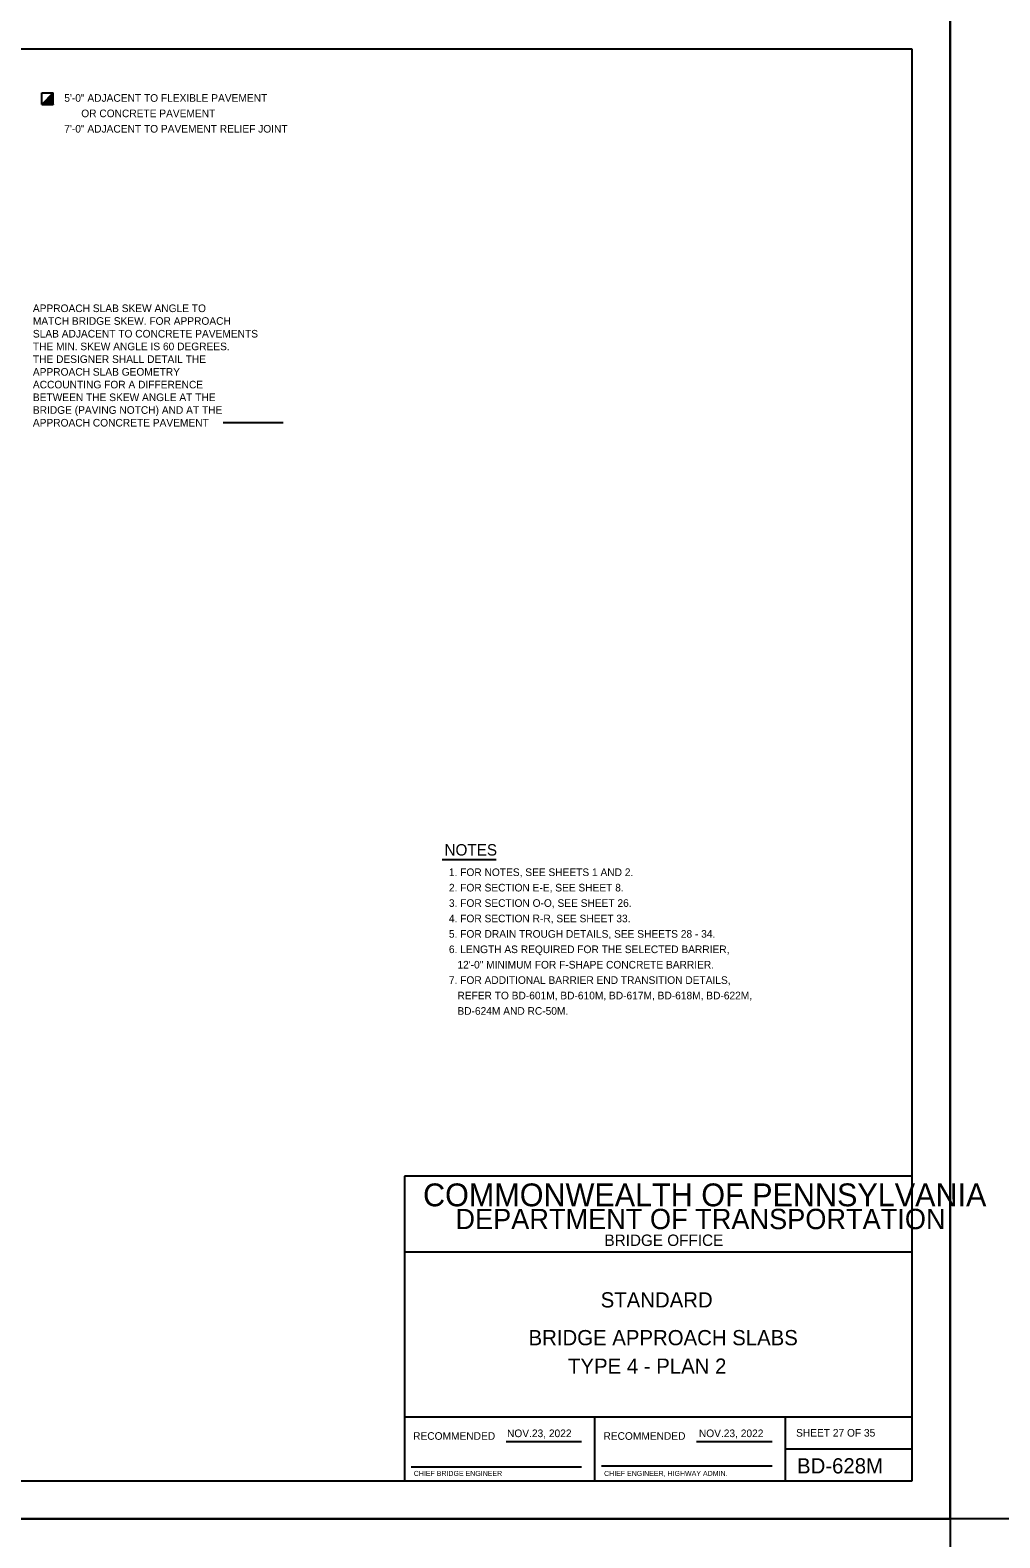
# Model space of a CAD drawing. Extents: x 636530 to 644067, y 294168 to 299122.
# Drawn here: x 641167 to 641549, y 295349 to 295943 of the extents above; entities that cross this region are included whole.
import ezdxf

# ---------------------------------------------------------------- set-up
doc = ezdxf.new("R2010")
doc.units = 0
for name, color, linetype in [('1', 7, 'Continuous'), ('DATES', 7, 'Continuous'), ('PLT-BNDY', 7, 'Continuous'), ('SIGNATORY TITLES', 7, 'Continuous')]:
    doc.layers.add(name, color=color, linetype=linetype)

msp = doc.modelspace()

# ---------------------------------------------------------------- linework, layer by layer
at = {"layer": '1'}
for p, q in [((641514.78, 295935.48), (640728.78, 295935.48)), ((641514.78, 295371.48), (641514.78, 295935.48)), ((641171.74, 295918.28), (641176.31, 295918.28)), ((641171.74, 295913.71), (641171.74, 295918.28)), ((641176.31, 295918.28), (641171.74, 295913.71)), ((641171.74, 295913.71), (641176.31, 295913.71)), ((641176.31, 295918.22), (641171.8, 295913.71)), ((641176.31, 295918.15), (641171.87, 295913.71)), ((641176.31, 295918.09), (641171.93, 295913.71)), ((641176.31, 295918.02), (641172, 295913.71)), ((641176.31, 295917.96), (641172.06, 295913.71)), ((641176.31, 295917.89), (641172.13, 295913.71)), ((641176.31, 295917.83), (641172.19, 295913.71)), ((641176.31, 295917.77), (641172.25, 295913.71)), ((641176.31, 295917.7), (641172.32, 295913.71)), ((641176.31, 295917.64), (641172.38, 295913.71)), ((641176.31, 295917.57), (641172.45, 295913.71)), ((641176.31, 295917.51), (641172.51, 295913.71)), ((641176.31, 295917.44), (641172.58, 295913.71)), ((641176.31, 295917.38), (641172.64, 295913.71)), ((641176.31, 295917.31), (641172.71, 295913.71)), ((641176.31, 295917.25), (641172.77, 295913.71)), ((641176.31, 295917.18), (641172.84, 295913.71)), ((641176.31, 295917.12), (641172.9, 295913.71)), ((641176.31, 295917.05), (641172.97, 295913.71)), ((641176.31, 295916.99), (641173.03, 295913.71)), ((641176.31, 295916.92), (641173.1, 295913.71)), ((641176.31, 295916.86), (641173.16, 295913.71)), ((641176.31, 295916.8), (641173.22, 295913.71)), ((641176.31, 295916.73), (641173.29, 295913.71)), ((641176.31, 295916.67), (641173.35, 295913.71)), ((641176.31, 295916.6), (641173.42, 295913.71)), ((641176.31, 295916.54), (641173.48, 295913.71)), ((641176.31, 295916.47), (641173.55, 295913.71)), ((641176.31, 295916.41), (641173.61, 295913.71)), ((641176.31, 295916.34), (641173.68, 295913.71)), ((641176.31, 295916.28), (641173.74, 295913.71)), ((641176.31, 295916.21), (641173.81, 295913.71)), ((641176.31, 295916.15), (641173.87, 295913.71)), ((641176.31, 295916.08), (641173.94, 295913.71)), ((641176.31, 295916.02), (641174, 295913.71)), ((641176.31, 295915.95), (641174.06, 295913.71)), ((641176.31, 295915.89), (641174.13, 295913.71)), ((641176.31, 295915.83), (641174.19, 295913.71)), ((641176.31, 295915.76), (641174.26, 295913.71)), ((641176.31, 295915.7), (641174.32, 295913.71)), ((641176.31, 295915.63), (641174.39, 295913.71)), ((641176.31, 295915.57), (641174.45, 295913.71)), ((641176.31, 295915.5), (641174.52, 295913.71)), ((641176.31, 295915.44), (641174.58, 295913.71)), ((641176.31, 295915.37), (641174.65, 295913.71)), ((641176.31, 295915.31), (641174.71, 295913.71)), ((641176.31, 295915.24), (641174.78, 295913.71)), ((641176.31, 295915.18), (641174.84, 295913.71)), ((641176.31, 295915.11), (641174.91, 295913.71)), ((641176.31, 295915.05), (641174.97, 295913.71)), ((641176.31, 295914.98), (641175.03, 295913.71)), ((641176.31, 295914.92), (641175.1, 295913.71)), ((641176.31, 295914.86), (641175.16, 295913.71)), ((641176.31, 295914.79), (641175.23, 295913.71)), ((641176.31, 295914.73), (641175.29, 295913.71)), ((641176.31, 295914.66), (641175.36, 295913.71)), ((641176.31, 295914.6), (641175.42, 295913.71)), ((641176.31, 295914.53), (641175.49, 295913.71)), ((641176.31, 295914.47), (641175.55, 295913.71)), ((641176.31, 295914.4), (641175.62, 295913.71)), ((641176.31, 295914.34), (641175.68, 295913.71)), ((641176.31, 295914.27), (641175.75, 295913.71)), ((641176.31, 295914.21), (641175.81, 295913.71)), ((641176.31, 295914.14), (641175.88, 295913.71)), ((641176.31, 295914.08), (641175.94, 295913.71)), ((641176.31, 295914.02), (641176, 295913.71)), ((641176.31, 295913.95), (641176.07, 295913.71)), ((641176.31, 295913.89), (641176.13, 295913.71)), ((641176.31, 295913.82), (641176.2, 295913.71)), ((641176.31, 295913.76), (641176.26, 295913.71)), ((641176.31, 295913.71), (641176.31, 295918.28)), ((641243.28, 295788.44), (641266.93, 295788.44)), ((641329.58, 295616.18), (641350.82, 295616.18)), ((641514.78, 295491.48), (641314.78, 295491.48)), ((641314.78, 295491.48), (641314.78, 295371.48)), ((641514.78, 295371.48), (641514.78, 295491.48)), ((641514.78, 295461.48), (641314.78, 295461.48)), ((641514.78, 295396.48), (641314.78, 295396.48)), ((641389.79, 295371.47), (641389.79, 295396.48)), ((641464.78, 295396.48), (641464.78, 295371.48)), ((641354.75, 295386.98), (641384.51, 295386.98)), ((641429.75, 295386.98), (641459.65, 295386.98)), ((641464.78, 295383.98), (641514.78, 295383.98)), ((641317.28, 295376.98), (641384.51, 295376.98)), ((641392.41, 295377.35), (641459.65, 295377.35)), ((640728.78, 295371.48), (641514.78, 295371.48)), ((641314.78, 295371.48), (641514.78, 295371.48))]:
    msp.add_line(p, q, dxfattribs=at)
at = {"layer": 'PLT-BNDY'}
for points in [[(640688.78, 295950.48), (641529.78, 295950.48), (641529.78, 295356.48), (640688.78, 295356.48)], [(641529.78, 295950.48), (642370.78, 295950.48), (642370.78, 295356.48), (641529.78, 295356.48)], [(640688.78, 295356.48), (641529.78, 295356.48), (641529.78, 294762.48), (640688.78, 294762.48)]]:
    msp.add_lwpolyline(points, close=True, dxfattribs=at)

# ---------------------------------------------------------------- texts
at = {"layer": '1'}
for s, height, p in [('5\'-0" ADJACENT TO FLEXIBLE PAVEMENT', 3, (641180.64, 295914.76)), ('      OR CONCRETE PAVEMENT', 3, (641180.64, 295908.68)), ('7\'-0" ADJACENT TO PAVEMENT RELIEF JOINT', 3, (641180.64, 295902.61)), ('APPROACH SLAB SKEW ANGLE TO', 3, (641168.26, 295831.9)), ('MATCH BRIDGE SKEW. FOR APPROACH ', 3, (641168.26, 295826.89)), ('SLAB ADJACENT TO CONCRETE PAVEMENTS ', 3, (641168.26, 295821.88)), ('THE MIN. SKEW ANGLE IS 60 DEGREES.', 3, (641168.26, 295816.87)), ('THE DESIGNER SHALL DETAIL THE ', 3, (641168.26, 295811.86)), ('APPROACH SLAB GEOMETRY ', 3, (641168.26, 295806.85)), ('ACCOUNTING FOR A DIFFERENCE ', 3, (641168.26, 295801.84)), ('BETWEEN THE SKEW ANGLE AT THE ', 3, (641168.26, 295796.83)), ('BRIDGE (PAVING NOTCH) AND AT THE ', 3, (641168.26, 295791.82)), ('APPROACH CONCRETE PAVEMENT', 3, (641168.26, 295786.81)), ('1. FOR NOTES, SEE SHEETS 1 AND 2.', 3, (641332.22, 295609.71)), ('2. FOR SECTION E-E, SEE SHEET 8.', 3, (641332.22, 295603.64)), ('3. FOR SECTION O-O, SEE SHEET 26.', 3, (641332.22, 295597.57)), ('4. FOR SECTION R-R, SEE SHEET 33.', 3, (641332.22, 295591.5)), ('5. FOR DRAIN TROUGH DETAILS, SEE SHEETS 28 - 34.', 3, (641332.22, 295585.42)), ('6. LENGTH AS REQUIRED FOR THE SELECTED BARRIER,', 3, (641332.22, 295579.35)), ('   12\'-0" MINIMUM FOR F-SHAPE CONCRETE BARRIER.', 3, (641332.22, 295573.28)), ('7. FOR ADDITIONAL BARRIER END TRANSITION DETAILS,', 3, (641332.22, 295567.21)), ('   REFER TO BD-601M, BD-610M, BD-617M, BD-618M, BD-622M, ', 3, (641332.22, 295561.14)), ('   BD-624M AND RC-50M.', 3, (641332.22, 295555.06)), ('BRIDGE OFFICE', 4.5, (641393.53, 295463.98)), ('SHEET 27 OF 35', 3, (641469.04, 295388.86))]:
    msp.add_text(s, height=height, dxfattribs=at).set_placement(p)
for s, height, p in [('NOTES', 4.5, (641330.47, 295617.79)), ('COMMONWEALTH OF PENNSYLVANIA', 9, (641322.03, 295479.6)), ('DEPARTMENT OF TRANSPORTATION', 8.0002, (641334.78, 295470.6)), ('STANDARD', 6, (641392.03, 295439.73)), ('BRIDGE APPROACH SLABS', 6.0001, (641363.61, 295424.85)), ('TYPE 4 - PLAN 2', 6.0001, (641379.15, 295413.63)), ('RECOMMENDED', 3.0002, (641318.12, 295387.6)), ('RECOMMENDED', 3.0002, (641393.12, 295387.6)), ('BD-628M', 6, (641469.41, 295374.35))]:
    msp.add_text(s, height=height, rotation=360, dxfattribs=at).set_placement(p)
at = {"layer": 'DATES'}
for p in [(641355.12, 295388.66), (641430.74, 295388.66)]:
    msp.add_text('NOV.23, 2022', height=3, dxfattribs=at).set_placement(p)
at = {"layer": 'SIGNATORY TITLES'}
for s, p in [('CHIEF BRIDGE ENGINEER', (641318.37, 295373.35)), ('CHIEF ENGINEER, HIGHWAY ADMIN.', (641393.37, 295373.35))]:
    msp.add_text(s, height=2, dxfattribs=at).set_placement(p)

doc.saveas('drawing.dxf')
